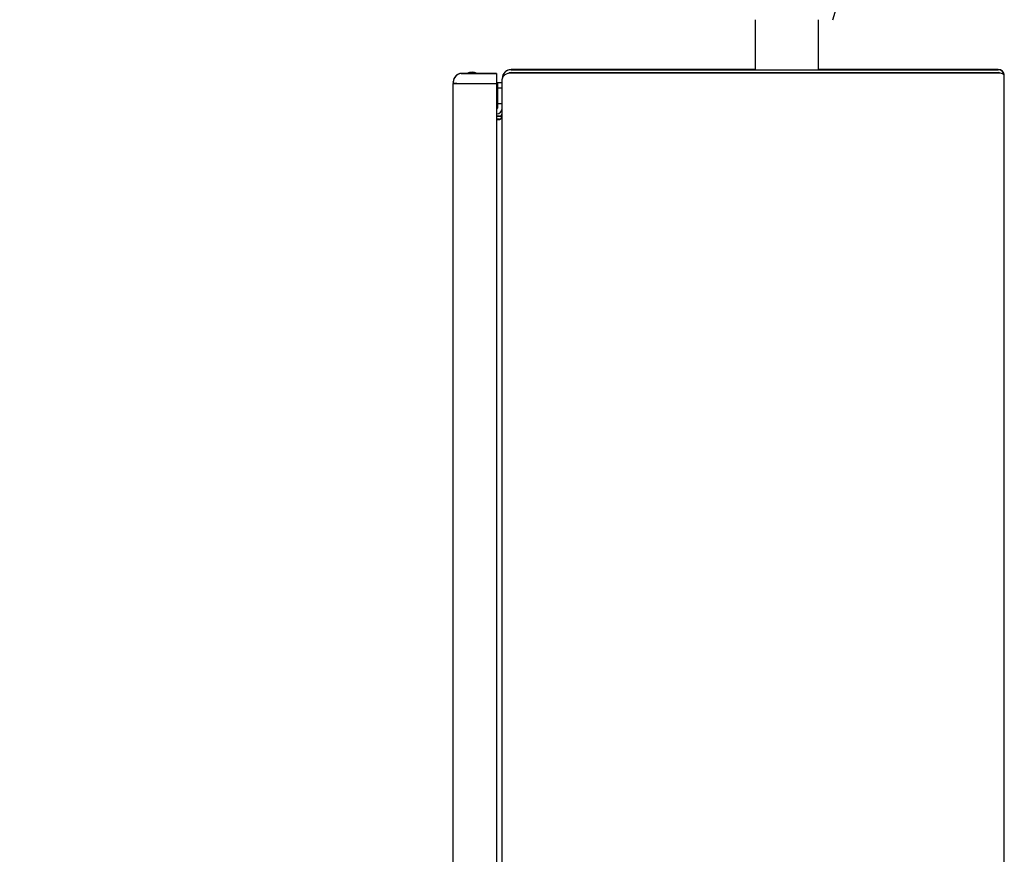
# Model space of a CAD drawing. Header units: inches. Extents: x 18 to 846, y -44 to 561.
# Tile 289 of 637: x 273 to 289, y 463 to 476. Entities that reach past the tile are written whole.
import ezdxf

# ---------------------------------------------------------------- set-up
doc = ezdxf.new("R2010")
doc.units = ezdxf.units.IN
doc.header["$LTSCALE"] = 24
doc.header["$MEASUREMENT"] = 0
doc.layers.add('Dimension (ANSI)', color=7, linetype='Continuous', lineweight=25)
doc.layers.add('Visible (ANSI)', color=7, linetype='Continuous', lineweight=30)
doc.styles.add('Note Text (ANSI)', font='tahoma.ttf')
doc.dimstyles.new('SB Fraction-16 (ANSI)', dxfattribs={"dimscale": 24, "dimtxt": 0.125, "dimasz": 0.098425, "dimexe": 0.125, "dimexo": 0.0625, "dimgap": 0.031496, "dimtad": 0, "dimtih": 1, "dimtoh": 1, "dimdec": 4, "dimrnd": 1e-08, "dimzin": 0, "dimdsep": 46, "dimlunit": 5, "dimtxsty": 'Note Text (ANSI)', "dimcen": 0.09, "dimdle": 0.393701, "dimclrd": 256, "dimclre": 256, "dimclrt": 256, "dimadec": 0, "dimazin": 3, "dimtfac": 0.96, "dimtofl": 0, "dimtmove": 0, "dimatfit": 3, "dimfxl": 1, "dimfrac": 2, "dimtolj": 1, "dimtzin": 12, "dimlwd": -1, "dimlwe": -1, "dimarcsym": 0})

# ---------------------------------------------------------------- blocks, each defined once
blk = doc.blocks.new('*D18')
at = {"layer": 'Defpoints', "color": 0, "transparency": 16777216}
for p in [(349.678, 522.087), (260.86, 408.087), (349.678, 408.087)]:
    blk.add_point(p, dxfattribs=at)
at = {"layer": 'Dimension (ANSI)', "transparency": 16777216}
for p, q in [((348.178, 522.087), (257.86, 522.087)), ((260.86, 519.724), (260.86, 464.348)), ((260.86, 410.449), (260.86, 459.826)), ((348.178, 408.087), (257.86, 408.087))]:
    blk.add_line(p, q, dxfattribs=at)
for points in [[(260.466, 519.724), (261.253, 519.724), (260.86, 522.087)], [(260.466, 410.449), (261.253, 410.449), (260.86, 408.087)]]:
    blk.add_solid(points, dxfattribs=at)
at = {"layer": 'Dimension (ANSI)', "transparency": 16777216, "insert": (257.76, 463.592), "char_height": 3, "attachment_point": 1, "style": 'Note Text (ANSI)'}
blk.add_mtext('\\A1;114', dxfattribs=at)

msp = doc.modelspace()

# ---------------------------------------------------------------- linework, layer by layer
at = {"layer": 'Visible (ANSI)'}
for p, q in [((285.16952, 475.88392), (285.16952, 475.08709)), ((286.16952, 475.88392), (286.16952, 475.08709)), ((285.16952, 475.09031), (281.27852, 475.09031)), ((281.27852, 475.08644), (289.04052, 475.08644)), ((289.04052, 475.09031), (286.16952, 475.09031)), ((280.48352, 475.0273), (280.48352, 475.02754)), ((280.48352, 475.02474), (280.48352, 475.02498)), ((280.49152, 475.02826), (280.58014, 475.02826)), ((280.49152, 475.02449), (281.04652, 475.02449)), ((280.51356, 475.02778), (280.57915, 475.02778)), ((280.57865, 475.02753), (280.51356, 475.02753)), ((280.51356, 475.02522), (280.57422, 475.02522)), ((280.65552, 475.02497), (280.51356, 475.02497)), ((280.61052, 475.02479), (280.65552, 475.02479)), ((280.88652, 475.02477), (280.61052, 475.02477)), ((280.7309, 475.02826), (281.04652, 475.02826)), ((280.73148, 475.02798), (280.88652, 475.02798)), ((280.88652, 475.02733), (280.73279, 475.02733)), ((280.73644, 475.02543), (280.88652, 475.02543)), ((280.88652, 475.02798), (280.88652, 475.02823)), ((280.88652, 475.02798), (280.88652, 475.02733)), ((280.88652, 475.02543), (280.88652, 475.02733)), ((280.88652, 475.02543), (280.88652, 475.02477)), ((280.88652, 475.02452), (280.88652, 475.02477)), ((280.91152, 475.02824), (281.04652, 475.02826)), ((281.04652, 475.02449), (280.91152, 475.02451)), ((281.04652, 475.02826), (281.04652, 475.02826)), ((281.04652, 475.02826), (281.04652, 475.02449)), ((281.04652, 475.02449), (281.04652, 475.02449)), ((281.04652, 475.02449), (281.04652, 474.86745)), ((281.13752, 474.94547), (281.13752, 474.94929)), ((281.13752, 474.94547), (281.13752, 474.93839)), ((281.13752, 474.94547), (281.13791, 474.94547)), ((281.13752, 456.36246), (281.13752, 474.93839)), ((281.27852, 475.04044), (289.04052, 475.04044)), ((281.27852, 475.03725), (285.41952, 475.03725)), ((281.27852, 475.03724), (285.41952, 475.03724)), ((281.27852, 475.03336), (281.27852, 475.03337)), ((289.04052, 475.03337), (281.27852, 475.03337)), ((289.04052, 475.03336), (281.27852, 475.03336)), ((285.41952, 475.04044), (285.41952, 475.03337)), ((285.91952, 475.04044), (285.91952, 475.03337)), ((285.91952, 475.03725), (289.04052, 475.03725)), ((285.91952, 475.03724), (289.04052, 475.03724)), ((289.04052, 475.03336), (289.04052, 475.03337)), ((289.13752, 474.98945), (289.13752, 474.9933)), ((289.13752, 455.18345), (289.13752, 474.98945)), ((280.35652, 474.88949), (280.35652, 474.89326)), ((280.35652, 474.88949), (280.35652, 474.86748)), ((280.35652, 474.86748), (280.35652, 474.86738)), ((280.41152, 474.86738), (280.35652, 474.86738)), ((280.35652, 455.34458), (280.35652, 474.86738)), ((280.41152, 474.86746), (280.41152, 474.86738)), ((280.49152, 474.86745), (281.04652, 474.86745)), ((280.49152, 474.86736), (281.04652, 474.86736)), ((280.49152, 474.86735), (281.04652, 474.86735)), ((281.04652, 474.86736), (281.04652, 474.86745)), ((281.04652, 474.86735), (281.04652, 474.86736)), ((281.04652, 474.86735), (281.04652, 456.36245)), ((281.06252, 474.88534), (281.13752, 474.88534)), ((281.06252, 474.88534), (281.06252, 474.88486)), ((281.06252, 474.88486), (281.13752, 474.88486)), ((281.06252, 474.88486), (281.06252, 474.83686)), ((281.06252, 474.83686), (281.06252, 474.79685)), ((281.06252, 474.79685), (281.13752, 474.79685)), ((281.06252, 474.79685), (281.06252, 474.54685)), ((281.04652, 474.53517), (281.04752, 474.53517)), ((281.04752, 474.45986), (281.04652, 474.45986)), ((281.06252, 474.54685), (281.13752, 474.54685)), ((281.06252, 474.54685), (281.06252, 474.50686)), ((281.06252, 474.50686), (281.06252, 474.47486)), ((281.04752, 474.38486), (281.04652, 474.38486)), ((281.04652, 474.34913), (281.09252, 474.34913)), ((281.09252, 474.34562), (281.04652, 474.34562)), ((281.09252, 474.29962), (281.04652, 474.29962)), ((281.09252, 474.29607), (281.04652, 474.29607)), ((281.09252, 474.29606), (281.04652, 474.29606)), ((281.04652, 474.29255), (281.09252, 474.29255)), ((281.04652, 474.29254), (281.09252, 474.29254)), ((281.09252, 474.29254), (281.09252, 474.29255))]:
    msp.add_line(p, q, dxfattribs=at)
for centre, radius, start, end in [((283.98549, 476.67437), 2.5443, 341.899954, 27.239151), ((280.49152, 474.89326), 0.135, 90, 180), ((280.49152, 474.88949), 0.135, 90, 180), ((280.65552, 474.87422), 0.1715, 61.382962, 118.474934), ((280.65552, 474.87398), 0.1715, 61.553223, 118.303888), ((280.65552, 474.87397), 0.151, 87.026791, 90), ((280.65552, 474.87379), 0.151, 88.97118, 90), ((280.65552, 474.87398), 0.1715, 182.180853, 182.209799), ((280.65552, 474.87379), 0.151, 182.407783, 182.440677), ((280.65552, 474.87379), 0.096, 183.788889, 183.840696), ((280.65552, 474.87397), 0.096, 183.895914, 183.947727), ((280.65552, 474.87422), 0.096, 184.045917, 184.09774), ((280.65552, 474.8744), 0.096, 184.152975, 184.204805), ((280.65552, 474.87437), 0.096, 184.131125, 184.182954), ((280.65552, 474.87434), 0.096, 184.116559, 184.168387), ((280.65552, 474.87635), 0.096, 185.319255, 185.371173), ((280.65552, 474.87641), 0.096, 185.355734, 185.407655), ((280.65552, 474.87639), 0.096, 185.341142, 185.393062), ((280.65552, 474.87653), 0.096, 185.42651, 185.478438), ((280.65552, 474.87678), 0.096, 185.576846, 185.628787), ((280.65552, 474.87696), 0.096, 185.684148, 185.736098), ((280.65552, 474.87696), 0.096, 354.263902, 354.315852), ((280.65552, 474.87678), 0.096, 354.371213, 354.423154), ((280.65552, 474.87653), 0.096, 354.521562, 354.57349), ((280.65552, 474.87635), 0.096, 354.628827, 354.680745), ((280.65552, 474.8744), 0.096, 355.795195, 355.847025), ((280.65552, 474.87422), 0.096, 355.90226, 355.954083), ((280.65552, 474.87397), 0.096, 356.052273, 356.104086), ((280.65552, 474.87379), 0.096, 356.159304, 356.211111), ((280.65552, 474.87379), 0.151, 357.559323, 357.592217), ((280.65552, 474.87398), 0.1715, 357.790174, 357.819131), ((281.04752, 474.55017), 0.015, 270, 0), ((281.04752, 474.47486), 0.015, 270, 0), ((281.04752, 474.47486), 0.09, 270, 0)]:
    msp.add_arc(centre, radius, start, end, dxfattribs=at)
for centre, major_axis, ratio, start_param, end_param in [((281.27852, 474.94929), (0, -0.14102), 0.99983605, 3.14159265, 4.71238898), ((281.27852, 474.94547), (0.141, 0), 0.99983596, 1.57079633, 3.14159265), ((285.66952, 475.08709), (-0.5, 0), 0.00024343, 0.00000038, 3.14159303), ((289.04052, 474.9933), (0, -0.09701), 0.9998898, 1.57079633, 3.14159265), ((289.04052, 474.98945), (-0.097, 0), 0.99988973, 3.14159265, 4.71238898), ((280.51356, 475.02777), (-0.03005, 0), 0.000243, 4.71238898, 5.53560095), ((280.51356, 475.02754), (-0.03005, 0), 0.000243, 0.74758435, 1.57079633), ((280.51356, 475.02522), (-0.03005, 0), 0.000243, 4.71238898, 5.53560096), ((280.51356, 475.02498), (-0.03005, 0), 0.000243, 0.74758435, 1.57079633), ((280.61052, 475.02542), (-0.05, 0), 0.00024343, 5.51420727, 7.05125398), ((280.61052, 475.02797), (-0.05, 0), 0.00024343, 5.38013001, 7.18525543), ((280.61052, 475.02734), (-0.05, 0), 0.00024343, 5.41286568, 7.15253991), ((280.61052, 475.02478), (-0.05, 0), 0.00024343, 4.71238898, 7.85398163), ((280.93652, 475.02823), (-0.05, 0), 0.00024343, 5.23598775, 6.28318531), ((280.93652, 475.02452), (-0.05, 0), 0.00024343, 0, 1.04719755), ((281.27852, 474.93839), (-0.141, 0), 0.67351542, 4.71238898, 6.28318531), ((281.27852, 474.94547), (0.095, 0), 0.99975654, 1.57079633, 2.09114745), ((281.27852, 474.94222), (0, -0.09502), 0.99975666, 3.14159265, 3.52749746), ((281.27852, 474.94222), (0.141, 0), 0.67400227, 1.57079633, 1.80400326), ((289.04052, 474.98945), (-0.051, 0), 0.99979029, 4.1055448, 4.71238898), ((289.04052, 474.9933), (-0.097, 0), 0.453119, 4.50315201, 4.71238898), ((289.04052, 474.9933), (-0.051, 0), 0.86159501, 4.21734166, 4.71238898), ((289.04052, 474.98945), (0.097, 0), 0.45263215, 0, 1.57079633), ((280.49152, 474.86748), (-0.135, 0), 0.00024343, 0, 1.57079633), ((280.49152, 474.86738), (-0.135, 0), 0.00024343, 0, 1.57079633), ((280.49152, 474.86738), (-0.08, 0), 0.00024343, 0, 1.57079633), ((281.09252, 474.39415), (0, -0.04502), 0.99950801, 0, 1.57079633), ((281.09252, 474.3906), (-0.045, 0), 0.99950771, 1.57079633, 3.14159265), ((281.09252, 474.38353), (0, -0.09099), 0.49456504, 0, 1.57079633), ((281.09252, 474.3906), (-0.091, 0), 0.99975654, 1.57079633, 1.78987719), ((281.09252, 474.38708), (0, -0.09101), 0.49444599, 0, 0.3216954), ((281.09252, 474.38708), (0, -0.09102), 0.99975666, 0, 0.15644594)]:
    msp.add_ellipse(centre, major_axis=major_axis, ratio=ratio, start_param=start_param, end_param=end_param, dxfattribs=at)
for points, knots in [([(280.48352, 475.02754), (280.48352, 475.02754), (280.48427, 475.02759), (280.48718, 475.02771), (280.48919, 475.02778), (280.49152, 475.02778)], [-0.4673049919, -0.4673049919, -0.4673049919, -0.4673049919, -0.4385919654, -0.4385919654, -0.4127448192, -0.4127448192, -0.4127448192, -0.4127448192]), ([(280.49152, 475.02753), (280.48919, 475.02753), (280.48718, 475.02747), (280.48427, 475.02735), (280.48352, 475.0273), (280.48352, 475.0273)], [-0.0545601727, -0.0545601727, -0.0545601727, -0.0545601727, -0.0287130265, -0.0287130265, 0, 0, 0, 0]), ([(280.48352, 475.02498), (280.48352, 475.02498), (280.48427, 475.02503), (280.48718, 475.02516), (280.48919, 475.02522), (280.49152, 475.02522)], [-0.4673049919, -0.4673049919, -0.4673049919, -0.4673049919, -0.4385919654, -0.4385919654, -0.4127448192, -0.4127448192, -0.4127448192, -0.4127448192]), ([(280.49152, 475.02498), (280.48919, 475.02498), (280.48718, 475.02491), (280.48427, 475.02479), (280.48352, 475.02474), (280.48352, 475.02474)], [-0.0545601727, -0.0545601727, -0.0545601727, -0.0545601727, -0.0287130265, -0.0287130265, 0, 0, 0, 0]), ([(281.13752, 474.47409), (281.13752, 474.47399), (281.13752, 474.47389), (281.13751, 474.47365), (281.13751, 474.47351), (281.13751, 474.47336)], [0.0002265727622, 0.0002265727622, 0.0002265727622, 0.0002265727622, 0.0002574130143, 0.0002574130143, 0.0002948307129, 0.0002948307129, 0.0002948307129, 0.0002948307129])]:
    msp.add_open_spline(points, degree=3, knots=knots, dxfattribs=at)

# ---------------------------------------------------------------- dimensions: what is measured, and where the dimension line sits
at = {"layer": 'Dimension (ANSI)'}
dim = msp.add_linear_dim(base=(260.85953, 408.08668), p1=(349.67843, 522.08668), p2=(349.67843, 408.08668), angle=90, dimstyle='SB Fraction-16 (ANSI)', override={"dimgap": 0.031496, "dimdec": 4, "dimtol": 0, "dimlim": 0, "dimtp": 0, "dimtm": 0, "dimtdec": 2, "dimatfit": 1}, dxfattribs=at)
dim.commit()
dim.dimension.update_dxf_attribs({"geometry": '*D18', "text_midpoint": (260.85953, 462.08668), "dimtype": 160})

doc.saveas('drawing.dxf')
